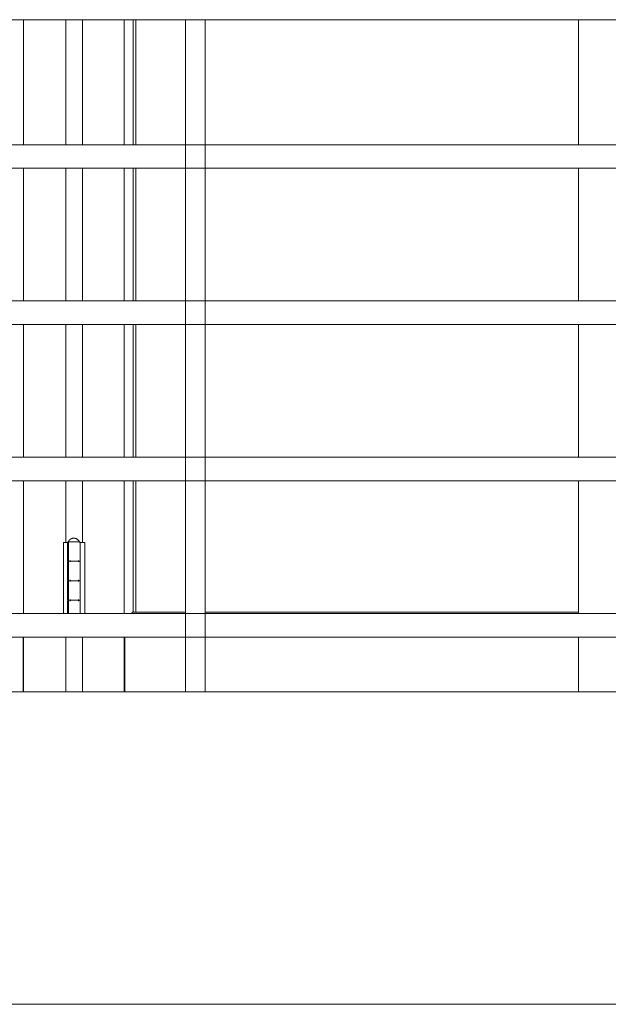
# Model space of a CAD drawing. Header units: inches. Extents: x 424 to 2043, y -237 to 445.
# Tile 908 of 965: x 979.049 to 979.802, y 229.75 to 231.01. Entities that reach past the tile are written whole.
import ezdxf

# ---------------------------------------------------------------- set-up
doc = ezdxf.new("R2010")
doc.units = ezdxf.units.IN
doc.header["$MEASUREMENT"] = 0
for name, color, linetype, lineweight in [('A-DOOR', 31, 'Continuous', 9), ('A-FLOR', 192, 'Continuous', 9), ('A-FLOR-HRAL', 11, 'Continuous', 9)]:
    doc.layers.add(name, color=color, linetype=linetype, lineweight=lineweight)

# ---------------------------------------------------------------- blocks, each defined once
blk = doc.blocks.new('Railing - 25mm-V37-Section 2')
at = {"layer": 'A-FLOR-HRAL'}
for p, q in [((19.7206, 6.46), (19.7206, 5.6)), ((19.7326, 6.46), (19.7206, 6.46)), ((19.7456, 6.46), (19.7326, 6.46)), ((19.7456, 5.6), (19.7456, 6.46))]:
    blk.add_line(p, q, dxfattribs=at)
blk = doc.blocks.new('Railing - Railing-202422-Section 2')
at = {"layer": 'A-FLOR-HRAL'}
for p, q in [((20.2501, 14.46), (26.2602, 14.46)), ((26.2602, 14.3), (20.4674, 14.3)), ((20.5081, 14.27), (26.2602, 14.27)), ((26.2602, 14.1), (20.739, 14.1)), ((20.7797, 14.07), (26.2602, 14.07)), ((26.2602, 13.9), (21.0106, 13.9)), ((21.0513, 13.87), (26.2602, 13.87)), ((26.2602, 13.7), (21.2822, 13.7)), ((21.323, 13.67), (26.2602, 13.67))]:
    blk.add_line(p, q, dxfattribs=at)
blk.add_blockref('Railing - 25mm-V37-Section 2', (5.4714, 8))
blk = doc.blocks.new('5-panel_Bi-fold_external_door_10806 - Type 1-V73-Section 2')
at = {"layer": 'A-DOOR'}
for p, q in [((24.9847, 14.46), (24.9847, 14.3)), ((25.0389, 14.46), (25.0389, 14.3)), ((25.0603, 14.46), (25.0603, 14.3)), ((25.1136, 14.46), (25.1136, 14.3)), ((25.1248, 14.46), (25.1248, 14.3)), ((25.1284, 14.46), (25.1284, 14.3)), ((25.6947, 14.3), (25.6947, 14.46)), ((24.9847, 14.27), (24.9847, 14.1)), ((25.0389, 14.27), (25.0389, 14.1)), ((25.0603, 14.27), (25.0603, 14.1)), ((25.1136, 14.27), (25.1136, 14.1)), ((25.1248, 14.27), (25.1248, 14.1)), ((25.1284, 14.27), (25.1284, 14.1)), ((25.6947, 14.1), (25.6947, 14.27)), ((24.9847, 14.07), (24.9847, 13.9)), ((25.0389, 14.07), (25.0389, 13.9)), ((25.0603, 14.07), (25.0603, 13.9)), ((25.1136, 14.07), (25.1136, 13.9)), ((25.1248, 14.07), (25.1248, 13.9)), ((25.1284, 14.07), (25.1284, 13.9)), ((25.6947, 13.9), (25.6947, 14.07)), ((24.9847, 13.87), (24.9847, 13.7)), ((25.0389, 13.87), (25.0389, 13.791)), ((25.0603, 13.87), (25.0603, 13.791)), ((25.1136, 13.87), (25.1136, 13.7)), ((25.1248, 13.87), (25.1248, 13.7018)), ((25.1284, 13.87), (25.1284, 13.7018)), ((25.6947, 13.7), (25.6947, 13.87)), ((25.036, 13.791), (25.0403, 13.791)), ((25.036, 13.7), (25.036, 13.791)), ((25.0403, 13.791), (25.042, 13.791)), ((25.041, 13.791), (25.041, 13.768)), ((25.042, 13.7), (25.042, 13.791)), ((25.049, 13.792), (25.0429, 13.792)), ((25.055, 13.792), (25.049, 13.792)), ((25.0561, 13.791), (25.0568, 13.791)), ((25.057, 13.768), (25.057, 13.791)), ((25.057, 13.791), (25.0588, 13.791)), ((25.057, 13.791), (25.057, 13.7)), ((25.0588, 13.791), (25.0631, 13.791)), ((25.0631, 13.791), (25.0631, 13.7)), ((25.041, 13.766), (25.041, 13.743)), ((25.043, 13.767), (25.049, 13.767)), ((25.0491, 13.767), (25.0441, 13.767)), ((25.0442, 13.766), (25.0442, 13.768)), ((25.049, 13.767), (25.0491, 13.767)), ((25.0549, 13.768), (25.0549, 13.766)), ((25.057, 13.743), (25.057, 13.766)), ((25.041, 13.741), (25.041, 13.718)), ((25.043, 13.742), (25.049, 13.742)), ((25.0491, 13.742), (25.0441, 13.742)), ((25.0442, 13.741), (25.0442, 13.743)), ((25.049, 13.742), (25.0491, 13.742)), ((25.0549, 13.743), (25.0549, 13.741)), ((25.057, 13.718), (25.057, 13.741)), ((25.041, 13.716), (25.041, 13.7)), ((25.043, 13.717), (25.049, 13.717)), ((25.0491, 13.717), (25.0441, 13.717)), ((25.0442, 13.716), (25.0442, 13.718)), ((25.049, 13.717), (25.0491, 13.717)), ((25.0549, 13.718), (25.0549, 13.716)), ((25.057, 13.7), (25.057, 13.716)), ((25.123, 13.7), (25.1242, 13.7018)), ((25.1242, 13.7018), (25.192, 13.7018)), ((25.2167, 13.7018), (25.6947, 13.7018)), ((24.984, 13.67), (24.984, 13.6)), ((24.9847, 13.67), (24.9847, 13.6)), ((25.0389, 13.67), (25.0389, 13.6)), ((25.0603, 13.67), (25.0603, 13.6)), ((25.1136, 13.67), (25.1136, 13.6)), ((25.1143, 13.6), (25.1143, 13.67)), ((25.6947, 13.6), (25.6947, 13.67))]:
    blk.add_line(p, q, dxfattribs=at)
at = {"layer": 'A-DOOR', "flags": 128}
for points in [[(25.041, 13.791), (25.041, 13.791), (25.041, 13.791), (25.041, 13.7911), (25.041, 13.7911), (25.041, 13.7912), (25.041, 13.7912), (25.0411, 13.7912), (25.0411, 13.7913), (25.0411, 13.7913), (25.0411, 13.7914), (25.0411, 13.7914), (25.0411, 13.7914), (25.0412, 13.7915), (25.0412, 13.7915), (25.0412, 13.7915), (25.0412, 13.7916), (25.0412, 13.7916), (25.0413, 13.7916), (25.0413, 13.7916), (25.0413, 13.7917), (25.0414, 13.7917), (25.0414, 13.7917), (25.0414, 13.7918), (25.0414, 13.7918), (25.0415, 13.7918), (25.0415, 13.7918), (25.0415, 13.7918), (25.0416, 13.7919), (25.0416, 13.7919), (25.0417, 13.7919), (25.0417, 13.7919), (25.0417, 13.7919), (25.0418, 13.7919), (25.0418, 13.7919), (25.0418, 13.7919), (25.0419, 13.792), (25.0419, 13.792), (25.042, 13.792), (25.042, 13.792), (25.042, 13.792)], [(25.042, 13.792), (25.0422, 13.7922), (25.0423, 13.7925), (25.0425, 13.7928), (25.0426, 13.793), (25.0428, 13.7933), (25.043, 13.7935), (25.0432, 13.7938), (25.0434, 13.794), (25.0436, 13.7942), (25.0438, 13.7944), (25.044, 13.7946), (25.0443, 13.7948), (25.0445, 13.795), (25.0448, 13.7952), (25.045, 13.7954), (25.0453, 13.7955), (25.0456, 13.7957), (25.0459, 13.7958), (25.0461, 13.7959), (25.0464, 13.796), (25.0467, 13.7961), (25.047, 13.7962), (25.0473, 13.7963), (25.0476, 13.7963), (25.0479, 13.7964), (25.0482, 13.7964), (25.0485, 13.7964), (25.0488, 13.7965), (25.049, 13.7965)], [(25.049, 13.792), (25.0487, 13.792), (25.0484, 13.792), (25.0481, 13.792), (25.0478, 13.792), (25.0476, 13.792), (25.0473, 13.792), (25.047, 13.792), (25.0468, 13.792), (25.0465, 13.792), (25.0462, 13.792), (25.046, 13.792), (25.0457, 13.792), (25.0455, 13.792), (25.0452, 13.792), (25.045, 13.792), (25.0448, 13.792), (25.0446, 13.792), (25.0444, 13.792), (25.0442, 13.792), (25.044, 13.792), (25.0438, 13.792), (25.0436, 13.792), (25.0434, 13.792), (25.0432, 13.792), (25.0431, 13.792), (25.043, 13.792), (25.0428, 13.792), (25.0427, 13.792), (25.0426, 13.792), (25.0425, 13.792), (25.0424, 13.792), (25.0423, 13.792), (25.0422, 13.792), (25.0422, 13.792), (25.0421, 13.792), (25.0421, 13.792), (25.042, 13.792), (25.042, 13.792), (25.042, 13.792)], [(25.042, 13.792), (25.042, 13.792), (25.042, 13.792), (25.0421, 13.792), (25.0421, 13.792), (25.0422, 13.792), (25.0422, 13.792), (25.0423, 13.792), (25.0424, 13.792), (25.0425, 13.792), (25.0426, 13.792), (25.0427, 13.792), (25.0428, 13.792), (25.0429, 13.792), (25.0431, 13.792), (25.0432, 13.792), (25.0434, 13.792), (25.0436, 13.792)], [(25.049, 13.7965), (25.0493, 13.7965), (25.0496, 13.7964), (25.0499, 13.7964), (25.0502, 13.7964), (25.0505, 13.7963), (25.0508, 13.7962), (25.0511, 13.7962), (25.0514, 13.7961), (25.0517, 13.796), (25.052, 13.7959), (25.0523, 13.7957), (25.0526, 13.7956), (25.0528, 13.7954), (25.0531, 13.7953), (25.0534, 13.7951), (25.0536, 13.7949), (25.0539, 13.7947), (25.0541, 13.7946), (25.0543, 13.7943), (25.0545, 13.7941), (25.0547, 13.7939), (25.0549, 13.7937), (25.0551, 13.7934), (25.0553, 13.7932), (25.0555, 13.7929), (25.0557, 13.7927), (25.0558, 13.7924), (25.0559, 13.7921), (25.056, 13.792)], [(25.056, 13.792), (25.056, 13.792), (25.056, 13.792), (25.056, 13.792), (25.0559, 13.792), (25.0559, 13.792), (25.0558, 13.792), (25.0557, 13.792), (25.0557, 13.792), (25.0556, 13.792), (25.0555, 13.792), (25.0554, 13.792), (25.0552, 13.792), (25.0551, 13.792), (25.0549, 13.792), (25.0548, 13.792), (25.0546, 13.792), (25.0545, 13.792), (25.0543, 13.792), (25.0541, 13.792), (25.0539, 13.792), (25.0537, 13.792), (25.0535, 13.792), (25.0533, 13.792), (25.053, 13.792), (25.0528, 13.792), (25.0526, 13.792), (25.0523, 13.792), (25.0521, 13.792), (25.0518, 13.792), (25.0516, 13.792), (25.0513, 13.792), (25.051, 13.792), (25.0508, 13.792), (25.0505, 13.792), (25.0502, 13.792), (25.0499, 13.792), (25.0497, 13.792), (25.0494, 13.792), (25.0491, 13.792), (25.049, 13.792)], [(25.0545, 13.792), (25.0546, 13.792), (25.0548, 13.792), (25.0549, 13.792), (25.0551, 13.792), (25.0552, 13.792), (25.0553, 13.792), (25.0555, 13.792), (25.0556, 13.792), (25.0557, 13.792), (25.0557, 13.792), (25.0558, 13.792), (25.0559, 13.792), (25.0559, 13.792), (25.056, 13.792), (25.056, 13.792), (25.056, 13.792), (25.056, 13.792)], [(25.056, 13.792), (25.0561, 13.792), (25.0561, 13.792), (25.0561, 13.792), (25.0562, 13.7919), (25.0562, 13.7919), (25.0563, 13.7919), (25.0563, 13.7919), (25.0563, 13.7919), (25.0564, 13.7919), (25.0564, 13.7919), (25.0564, 13.7919), (25.0565, 13.7918), (25.0565, 13.7918), (25.0565, 13.7918), (25.0566, 13.7918), (25.0566, 13.7918), (25.0566, 13.7917), (25.0567, 13.7917), (25.0567, 13.7917), (25.0567, 13.7917), (25.0568, 13.7916), (25.0568, 13.7916), (25.0568, 13.7916), (25.0568, 13.7915), (25.0569, 13.7915), (25.0569, 13.7915), (25.0569, 13.7914), (25.0569, 13.7914), (25.0569, 13.7914), (25.057, 13.7913), (25.057, 13.7913), (25.057, 13.7912), (25.057, 13.7912), (25.057, 13.7912), (25.057, 13.7911), (25.057, 13.7911), (25.057, 13.7911), (25.057, 13.791), (25.057, 13.791), (25.057, 13.791)], [(25.042, 13.767), (25.042, 13.767), (25.0419, 13.767), (25.0419, 13.767), (25.0419, 13.767), (25.0418, 13.767), (25.0418, 13.767), (25.0417, 13.767), (25.0417, 13.767), (25.0417, 13.767), (25.0416, 13.767), (25.0416, 13.7671), (25.0416, 13.7671), (25.0415, 13.7671), (25.0415, 13.7671), (25.0415, 13.7671), (25.0414, 13.7672), (25.0414, 13.7672), (25.0414, 13.7672), (25.0413, 13.7672), (25.0413, 13.7673), (25.0413, 13.7673), (25.0412, 13.7673), (25.0412, 13.7674), (25.0412, 13.7674), (25.0412, 13.7674), (25.0412, 13.7675), (25.0411, 13.7675), (25.0411, 13.7675), (25.0411, 13.7676), (25.0411, 13.7676), (25.0411, 13.7676), (25.0411, 13.7677), (25.041, 13.7677), (25.041, 13.7678), (25.041, 13.7678), (25.041, 13.7678), (25.041, 13.7679), (25.041, 13.7679), (25.041, 13.768), (25.041, 13.768)], [(25.041, 13.766), (25.041, 13.766), (25.041, 13.766), (25.041, 13.7661), (25.041, 13.7661), (25.041, 13.7662), (25.041, 13.7662), (25.0411, 13.7662), (25.0411, 13.7663), (25.0411, 13.7663), (25.0411, 13.7664), (25.0411, 13.7664), (25.0411, 13.7664), (25.0412, 13.7665), (25.0412, 13.7665), (25.0412, 13.7665), (25.0412, 13.7666), (25.0412, 13.7666), (25.0413, 13.7666), (25.0413, 13.7666), (25.0413, 13.7667), (25.0414, 13.7667), (25.0414, 13.7667), (25.0414, 13.7668), (25.0414, 13.7668), (25.0415, 13.7668), (25.0415, 13.7668), (25.0415, 13.7668), (25.0416, 13.7669), (25.0416, 13.7669), (25.0417, 13.7669), (25.0417, 13.7669), (25.0417, 13.7669), (25.0418, 13.7669), (25.0418, 13.7669), (25.0418, 13.7669), (25.0419, 13.767), (25.0419, 13.767), (25.042, 13.767), (25.042, 13.767), (25.042, 13.767)], [(25.0491, 13.767), (25.0488, 13.767), (25.0485, 13.767), (25.0482, 13.767), (25.048, 13.767), (25.0477, 13.767), (25.0474, 13.767), (25.0471, 13.767), (25.0469, 13.767), (25.0466, 13.767), (25.0463, 13.767), (25.0461, 13.767), (25.0458, 13.767), (25.0456, 13.767), (25.0454, 13.767), (25.0451, 13.767), (25.0449, 13.767), (25.0447, 13.767), (25.0444, 13.767), (25.0442, 13.767), (25.044, 13.767), (25.0438, 13.767), (25.0437, 13.767), (25.0435, 13.767), (25.0433, 13.767), (25.0432, 13.767), (25.043, 13.767), (25.0429, 13.767), (25.0427, 13.767), (25.0426, 13.767), (25.0425, 13.767), (25.0424, 13.767), (25.0423, 13.767), (25.0423, 13.767), (25.0422, 13.767), (25.0421, 13.767), (25.0421, 13.767), (25.0421, 13.767), (25.042, 13.767), (25.042, 13.767)], [(25.042, 13.767), (25.042, 13.767), (25.042, 13.767), (25.0421, 13.767), (25.0421, 13.767), (25.0422, 13.767), (25.0422, 13.767), (25.0423, 13.767), (25.0424, 13.767), (25.0425, 13.767), (25.0426, 13.767), (25.0427, 13.767), (25.0428, 13.767), (25.0429, 13.767), (25.0431, 13.767), (25.0432, 13.767), (25.0434, 13.767), (25.0436, 13.767), (25.0438, 13.767), (25.0439, 13.767), (25.0441, 13.767), (25.0443, 13.767), (25.0446, 13.767), (25.0448, 13.767), (25.045, 13.767), (25.0452, 13.767), (25.0455, 13.767), (25.0457, 13.767), (25.046, 13.767), (25.0462, 13.767), (25.0465, 13.767), (25.0467, 13.767), (25.047, 13.767), (25.0473, 13.767), (25.0476, 13.767), (25.0478, 13.767), (25.0481, 13.767), (25.0484, 13.767), (25.0487, 13.767), (25.0489, 13.767), (25.049, 13.767)], [(25.049, 13.767), (25.0487, 13.767), (25.0484, 13.767), (25.0481, 13.767), (25.0478, 13.767), (25.0476, 13.767), (25.0473, 13.767), (25.047, 13.767), (25.0468, 13.767), (25.0465, 13.767), (25.0462, 13.767), (25.046, 13.767), (25.0457, 13.767), (25.0455, 13.767), (25.0452, 13.767), (25.045, 13.767), (25.0448, 13.767), (25.0446, 13.767), (25.0444, 13.767), (25.0442, 13.767), (25.044, 13.767), (25.0438, 13.767), (25.0436, 13.767), (25.0434, 13.767), (25.0432, 13.767), (25.0431, 13.767), (25.043, 13.767), (25.0428, 13.767), (25.0427, 13.767), (25.0426, 13.767), (25.0425, 13.767), (25.0424, 13.767), (25.0423, 13.767), (25.0422, 13.767), (25.0422, 13.767), (25.0421, 13.767), (25.0421, 13.767), (25.042, 13.767), (25.042, 13.767), (25.042, 13.767)], [(25.042, 13.767), (25.042, 13.767), (25.042, 13.767), (25.0421, 13.767), (25.0421, 13.767), (25.0422, 13.767), (25.0422, 13.767), (25.0423, 13.767), (25.0424, 13.767), (25.0425, 13.767), (25.0426, 13.767), (25.0427, 13.767), (25.0428, 13.767), (25.0429, 13.767), (25.0431, 13.767), (25.0432, 13.767), (25.0434, 13.767), (25.0436, 13.767), (25.0438, 13.767), (25.0439, 13.767), (25.0441, 13.767), (25.0443, 13.767), (25.0446, 13.767), (25.0448, 13.767), (25.045, 13.767), (25.0452, 13.767), (25.0455, 13.767), (25.0457, 13.767), (25.046, 13.767), (25.0462, 13.767), (25.0465, 13.767), (25.0467, 13.767), (25.047, 13.767), (25.0473, 13.767), (25.0476, 13.767), (25.0478, 13.767), (25.0481, 13.767), (25.0484, 13.767), (25.0487, 13.767), (25.0489, 13.767), (25.0491, 13.767)], [(25.049, 13.767), (25.0492, 13.767), (25.0495, 13.767), (25.0498, 13.767), (25.0501, 13.767), (25.0503, 13.767), (25.0506, 13.767), (25.0509, 13.767), (25.0512, 13.767), (25.0514, 13.767), (25.0517, 13.767), (25.0519, 13.767), (25.0522, 13.767), (25.0524, 13.767), (25.0527, 13.767), (25.0529, 13.767), (25.0531, 13.767), (25.0534, 13.767), (25.0536, 13.767), (25.0538, 13.767), (25.054, 13.767), (25.0542, 13.767), (25.0544, 13.767), (25.0545, 13.767), (25.0547, 13.767), (25.0549, 13.767), (25.055, 13.767), (25.0552, 13.767), (25.0553, 13.767), (25.0554, 13.767), (25.0555, 13.767), (25.0556, 13.767), (25.0557, 13.767), (25.0558, 13.767), (25.0559, 13.767), (25.0559, 13.767), (25.056, 13.767), (25.056, 13.767), (25.056, 13.767), (25.056, 13.767)], [(25.056, 13.767), (25.056, 13.767), (25.056, 13.767), (25.056, 13.767), (25.0559, 13.767), (25.0559, 13.767), (25.0558, 13.767), (25.0557, 13.767), (25.0557, 13.767), (25.0556, 13.767), (25.0555, 13.767), (25.0554, 13.767), (25.0552, 13.767), (25.0551, 13.767), (25.0549, 13.767), (25.0548, 13.767), (25.0546, 13.767), (25.0545, 13.767), (25.0543, 13.767), (25.0541, 13.767), (25.0539, 13.767), (25.0537, 13.767), (25.0535, 13.767), (25.0533, 13.767), (25.053, 13.767), (25.0528, 13.767), (25.0526, 13.767), (25.0523, 13.767), (25.0521, 13.767), (25.0518, 13.767), (25.0516, 13.767), (25.0513, 13.767), (25.051, 13.767), (25.0508, 13.767), (25.0505, 13.767), (25.0502, 13.767), (25.0499, 13.767), (25.0497, 13.767), (25.0494, 13.767), (25.0491, 13.767), (25.049, 13.767)], [(25.056, 13.767), (25.056, 13.767), (25.056, 13.767), (25.056, 13.767), (25.0559, 13.767), (25.0559, 13.767), (25.0558, 13.767), (25.0557, 13.767), (25.0557, 13.767), (25.0556, 13.767), (25.0555, 13.767), (25.0554, 13.767), (25.0552, 13.767), (25.0551, 13.767), (25.0549, 13.767), (25.0548, 13.767), (25.0546, 13.767), (25.0545, 13.767), (25.0543, 13.767), (25.0541, 13.767), (25.0539, 13.767), (25.0537, 13.767), (25.0535, 13.767), (25.0533, 13.767), (25.053, 13.767), (25.0528, 13.767), (25.0526, 13.767), (25.0523, 13.767), (25.0521, 13.767), (25.0518, 13.767), (25.0516, 13.767), (25.0513, 13.767), (25.051, 13.767), (25.0508, 13.767), (25.0505, 13.767), (25.0502, 13.767), (25.0499, 13.767), (25.0497, 13.767), (25.0494, 13.767), (25.0491, 13.767), (25.0491, 13.767)], [(25.0491, 13.767), (25.0494, 13.767), (25.0496, 13.767), (25.0499, 13.767), (25.0502, 13.767), (25.0505, 13.767), (25.0507, 13.767), (25.051, 13.767), (25.0513, 13.767), (25.0515, 13.767), (25.0518, 13.767), (25.0521, 13.767), (25.0523, 13.767), (25.0525, 13.767), (25.0528, 13.767), (25.053, 13.767), (25.0532, 13.767), (25.0535, 13.767), (25.0537, 13.767), (25.0539, 13.767), (25.0541, 13.767), (25.0543, 13.767), (25.0545, 13.767), (25.0546, 13.767), (25.0548, 13.767), (25.0549, 13.767), (25.0551, 13.767), (25.0552, 13.767), (25.0553, 13.767), (25.0555, 13.767), (25.0556, 13.767), (25.0557, 13.767), (25.0557, 13.767), (25.0558, 13.767), (25.0559, 13.767), (25.0559, 13.767), (25.056, 13.767), (25.056, 13.767), (25.056, 13.767), (25.056, 13.767)], [(25.057, 13.768), (25.057, 13.7679), (25.057, 13.7679), (25.057, 13.7678), (25.057, 13.7678), (25.057, 13.7678), (25.057, 13.7677), (25.057, 13.7677), (25.057, 13.7676), (25.057, 13.7676), (25.0569, 13.7676), (25.0569, 13.7675), (25.0569, 13.7675), (25.0569, 13.7675), (25.0569, 13.7674), (25.0568, 13.7674), (25.0568, 13.7674), (25.0568, 13.7673), (25.0568, 13.7673), (25.0567, 13.7673), (25.0567, 13.7672), (25.0567, 13.7672), (25.0567, 13.7672), (25.0566, 13.7672), (25.0566, 13.7671), (25.0566, 13.7671), (25.0565, 13.7671), (25.0565, 13.7671), (25.0565, 13.7671), (25.0564, 13.767), (25.0564, 13.767), (25.0563, 13.767), (25.0563, 13.767), (25.0563, 13.767), (25.0562, 13.767), (25.0562, 13.767), (25.0561, 13.767), (25.0561, 13.767), (25.0561, 13.767), (25.056, 13.767), (25.056, 13.767)], [(25.056, 13.767), (25.0561, 13.767), (25.0561, 13.767), (25.0561, 13.767), (25.0562, 13.7669), (25.0562, 13.7669), (25.0563, 13.7669), (25.0563, 13.7669), (25.0563, 13.7669), (25.0564, 13.7669), (25.0564, 13.7669), (25.0564, 13.7669), (25.0565, 13.7668), (25.0565, 13.7668), (25.0565, 13.7668), (25.0566, 13.7668), (25.0566, 13.7668), (25.0566, 13.7667), (25.0567, 13.7667), (25.0567, 13.7667), (25.0567, 13.7667), (25.0568, 13.7666), (25.0568, 13.7666), (25.0568, 13.7666), (25.0568, 13.7665), (25.0569, 13.7665), (25.0569, 13.7665), (25.0569, 13.7664), (25.0569, 13.7664), (25.0569, 13.7664), (25.057, 13.7663), (25.057, 13.7663), (25.057, 13.7662), (25.057, 13.7662), (25.057, 13.7662), (25.057, 13.7661), (25.057, 13.7661), (25.057, 13.7661), (25.057, 13.766), (25.057, 13.766), (25.057, 13.766)], [(25.042, 13.742), (25.042, 13.742), (25.0419, 13.742), (25.0419, 13.742), (25.0419, 13.742), (25.0418, 13.742), (25.0418, 13.742), (25.0417, 13.742), (25.0417, 13.742), (25.0417, 13.742), (25.0416, 13.742), (25.0416, 13.7421), (25.0416, 13.7421), (25.0415, 13.7421), (25.0415, 13.7421), (25.0415, 13.7421), (25.0414, 13.7422), (25.0414, 13.7422), (25.0414, 13.7422), (25.0413, 13.7422), (25.0413, 13.7423), (25.0413, 13.7423), (25.0412, 13.7423), (25.0412, 13.7424), (25.0412, 13.7424), (25.0412, 13.7424), (25.0412, 13.7425), (25.0411, 13.7425), (25.0411, 13.7425), (25.0411, 13.7426), (25.0411, 13.7426), (25.0411, 13.7426), (25.0411, 13.7427), (25.041, 13.7427), (25.041, 13.7428), (25.041, 13.7428), (25.041, 13.7428), (25.041, 13.7429), (25.041, 13.7429), (25.041, 13.743), (25.041, 13.743)], [(25.041, 13.741), (25.041, 13.741), (25.041, 13.741), (25.041, 13.7411), (25.041, 13.7411), (25.041, 13.7412), (25.041, 13.7412), (25.0411, 13.7412), (25.0411, 13.7413), (25.0411, 13.7413), (25.0411, 13.7414), (25.0411, 13.7414), (25.0411, 13.7414), (25.0412, 13.7415), (25.0412, 13.7415), (25.0412, 13.7415), (25.0412, 13.7416), (25.0412, 13.7416), (25.0413, 13.7416), (25.0413, 13.7416), (25.0413, 13.7417), (25.0414, 13.7417), (25.0414, 13.7417), (25.0414, 13.7418), (25.0414, 13.7418), (25.0415, 13.7418), (25.0415, 13.7418), (25.0415, 13.7418), (25.0416, 13.7419), (25.0416, 13.7419), (25.0417, 13.7419), (25.0417, 13.7419), (25.0417, 13.7419), (25.0418, 13.7419), (25.0418, 13.7419), (25.0418, 13.7419), (25.0419, 13.742), (25.0419, 13.742), (25.042, 13.742), (25.042, 13.742), (25.042, 13.742)], [(25.0491, 13.742), (25.0488, 13.742), (25.0485, 13.742), (25.0482, 13.742), (25.048, 13.742), (25.0477, 13.742), (25.0474, 13.742), (25.0471, 13.742), (25.0469, 13.742), (25.0466, 13.742), (25.0463, 13.742), (25.0461, 13.742), (25.0458, 13.742), (25.0456, 13.742), (25.0454, 13.742), (25.0451, 13.742), (25.0449, 13.742), (25.0447, 13.742), (25.0444, 13.742), (25.0442, 13.742), (25.044, 13.742), (25.0438, 13.742), (25.0437, 13.742), (25.0435, 13.742), (25.0433, 13.742), (25.0432, 13.742), (25.043, 13.742), (25.0429, 13.742), (25.0427, 13.742), (25.0426, 13.742), (25.0425, 13.742), (25.0424, 13.742), (25.0423, 13.742), (25.0423, 13.742), (25.0422, 13.742), (25.0421, 13.742), (25.0421, 13.742), (25.0421, 13.742), (25.042, 13.742), (25.042, 13.742)], [(25.042, 13.742), (25.042, 13.742), (25.042, 13.742), (25.0421, 13.742), (25.0421, 13.742), (25.0422, 13.742), (25.0422, 13.742), (25.0423, 13.742), (25.0424, 13.742), (25.0425, 13.742), (25.0426, 13.742), (25.0427, 13.742), (25.0428, 13.742), (25.0429, 13.742), (25.0431, 13.742), (25.0432, 13.742), (25.0434, 13.742), (25.0436, 13.742), (25.0438, 13.742), (25.0439, 13.742), (25.0441, 13.742), (25.0443, 13.742), (25.0446, 13.742), (25.0448, 13.742), (25.045, 13.742), (25.0452, 13.742), (25.0455, 13.742), (25.0457, 13.742), (25.046, 13.742), (25.0462, 13.742), (25.0465, 13.742), (25.0467, 13.742), (25.047, 13.742), (25.0473, 13.742), (25.0476, 13.742), (25.0478, 13.742), (25.0481, 13.742), (25.0484, 13.742), (25.0487, 13.742), (25.0489, 13.742), (25.049, 13.742)], [(25.049, 13.742), (25.0487, 13.742), (25.0484, 13.742), (25.0481, 13.742), (25.0478, 13.742), (25.0476, 13.742), (25.0473, 13.742), (25.047, 13.742), (25.0468, 13.742), (25.0465, 13.742), (25.0462, 13.742), (25.046, 13.742), (25.0457, 13.742), (25.0455, 13.742), (25.0452, 13.742), (25.045, 13.742), (25.0448, 13.742), (25.0446, 13.742), (25.0444, 13.742), (25.0442, 13.742), (25.044, 13.742), (25.0438, 13.742), (25.0436, 13.742), (25.0434, 13.742), (25.0432, 13.742), (25.0431, 13.742), (25.043, 13.742), (25.0428, 13.742), (25.0427, 13.742), (25.0426, 13.742), (25.0425, 13.742), (25.0424, 13.742), (25.0423, 13.742), (25.0422, 13.742), (25.0422, 13.742), (25.0421, 13.742), (25.0421, 13.742), (25.042, 13.742), (25.042, 13.742), (25.042, 13.742)], [(25.042, 13.742), (25.042, 13.742), (25.042, 13.742), (25.0421, 13.742), (25.0421, 13.742), (25.0422, 13.742), (25.0422, 13.742), (25.0423, 13.742), (25.0424, 13.742), (25.0425, 13.742), (25.0426, 13.742), (25.0427, 13.742), (25.0428, 13.742), (25.0429, 13.742), (25.0431, 13.742), (25.0432, 13.742), (25.0434, 13.742), (25.0436, 13.742), (25.0438, 13.742), (25.0439, 13.742), (25.0441, 13.742), (25.0443, 13.742), (25.0446, 13.742), (25.0448, 13.742), (25.045, 13.742), (25.0452, 13.742), (25.0455, 13.742), (25.0457, 13.742), (25.046, 13.742), (25.0462, 13.742), (25.0465, 13.742), (25.0467, 13.742), (25.047, 13.742), (25.0473, 13.742), (25.0476, 13.742), (25.0478, 13.742), (25.0481, 13.742), (25.0484, 13.742), (25.0487, 13.742), (25.0489, 13.742), (25.0491, 13.742)], [(25.049, 13.742), (25.0492, 13.742), (25.0495, 13.742), (25.0498, 13.742), (25.0501, 13.742), (25.0503, 13.742), (25.0506, 13.742), (25.0509, 13.742), (25.0512, 13.742), (25.0514, 13.742), (25.0517, 13.742), (25.0519, 13.742), (25.0522, 13.742), (25.0524, 13.742), (25.0527, 13.742), (25.0529, 13.742), (25.0531, 13.742), (25.0534, 13.742), (25.0536, 13.742), (25.0538, 13.742), (25.054, 13.742), (25.0542, 13.742), (25.0544, 13.742), (25.0545, 13.742), (25.0547, 13.742), (25.0549, 13.742), (25.055, 13.742), (25.0552, 13.742), (25.0553, 13.742), (25.0554, 13.742), (25.0555, 13.742), (25.0556, 13.742), (25.0557, 13.742), (25.0558, 13.742), (25.0559, 13.742), (25.0559, 13.742), (25.056, 13.742), (25.056, 13.742), (25.056, 13.742), (25.056, 13.742)], [(25.056, 13.742), (25.056, 13.742), (25.056, 13.742), (25.056, 13.742), (25.0559, 13.742), (25.0559, 13.742), (25.0558, 13.742), (25.0557, 13.742), (25.0557, 13.742), (25.0556, 13.742), (25.0555, 13.742), (25.0554, 13.742), (25.0552, 13.742), (25.0551, 13.742), (25.0549, 13.742), (25.0548, 13.742), (25.0546, 13.742), (25.0545, 13.742), (25.0543, 13.742), (25.0541, 13.742), (25.0539, 13.742), (25.0537, 13.742), (25.0535, 13.742), (25.0533, 13.742), (25.053, 13.742), (25.0528, 13.742), (25.0526, 13.742), (25.0523, 13.742), (25.0521, 13.742), (25.0518, 13.742), (25.0516, 13.742), (25.0513, 13.742), (25.051, 13.742), (25.0508, 13.742), (25.0505, 13.742), (25.0502, 13.742), (25.0499, 13.742), (25.0497, 13.742), (25.0494, 13.742), (25.0491, 13.742), (25.049, 13.742)], [(25.056, 13.742), (25.056, 13.742), (25.056, 13.742), (25.056, 13.742), (25.0559, 13.742), (25.0559, 13.742), (25.0558, 13.742), (25.0557, 13.742), (25.0557, 13.742), (25.0556, 13.742), (25.0555, 13.742), (25.0554, 13.742), (25.0552, 13.742), (25.0551, 13.742), (25.0549, 13.742), (25.0548, 13.742), (25.0546, 13.742), (25.0545, 13.742), (25.0543, 13.742), (25.0541, 13.742), (25.0539, 13.742), (25.0537, 13.742), (25.0535, 13.742), (25.0533, 13.742), (25.053, 13.742), (25.0528, 13.742), (25.0526, 13.742), (25.0523, 13.742), (25.0521, 13.742), (25.0518, 13.742), (25.0516, 13.742), (25.0513, 13.742), (25.051, 13.742), (25.0508, 13.742), (25.0505, 13.742), (25.0502, 13.742), (25.0499, 13.742), (25.0497, 13.742), (25.0494, 13.742), (25.0491, 13.742), (25.0491, 13.742)], [(25.0491, 13.742), (25.0494, 13.742), (25.0496, 13.742), (25.0499, 13.742), (25.0502, 13.742), (25.0505, 13.742), (25.0507, 13.742), (25.051, 13.742), (25.0513, 13.742), (25.0515, 13.742), (25.0518, 13.742), (25.0521, 13.742), (25.0523, 13.742), (25.0525, 13.742), (25.0528, 13.742), (25.053, 13.742), (25.0532, 13.742), (25.0535, 13.742), (25.0537, 13.742), (25.0539, 13.742), (25.0541, 13.742), (25.0543, 13.742), (25.0545, 13.742), (25.0546, 13.742), (25.0548, 13.742), (25.0549, 13.742), (25.0551, 13.742), (25.0552, 13.742), (25.0553, 13.742), (25.0555, 13.742), (25.0556, 13.742), (25.0557, 13.742), (25.0557, 13.742), (25.0558, 13.742), (25.0559, 13.742), (25.0559, 13.742), (25.056, 13.742), (25.056, 13.742), (25.056, 13.742), (25.056, 13.742)], [(25.057, 13.743), (25.057, 13.7429), (25.057, 13.7429), (25.057, 13.7428), (25.057, 13.7428), (25.057, 13.7428), (25.057, 13.7427), (25.057, 13.7427), (25.057, 13.7426), (25.057, 13.7426), (25.0569, 13.7426), (25.0569, 13.7425), (25.0569, 13.7425), (25.0569, 13.7425), (25.0569, 13.7424), (25.0568, 13.7424), (25.0568, 13.7424), (25.0568, 13.7423), (25.0568, 13.7423), (25.0567, 13.7423), (25.0567, 13.7422), (25.0567, 13.7422), (25.0567, 13.7422), (25.0566, 13.7422), (25.0566, 13.7421), (25.0566, 13.7421), (25.0565, 13.7421), (25.0565, 13.7421), (25.0565, 13.7421), (25.0564, 13.742), (25.0564, 13.742), (25.0563, 13.742), (25.0563, 13.742), (25.0563, 13.742), (25.0562, 13.742), (25.0562, 13.742), (25.0561, 13.742), (25.0561, 13.742), (25.0561, 13.742), (25.056, 13.742), (25.056, 13.742)], [(25.056, 13.742), (25.0561, 13.742), (25.0561, 13.742), (25.0561, 13.742), (25.0562, 13.7419), (25.0562, 13.7419), (25.0563, 13.7419), (25.0563, 13.7419), (25.0563, 13.7419), (25.0564, 13.7419), (25.0564, 13.7419), (25.0564, 13.7419), (25.0565, 13.7418), (25.0565, 13.7418), (25.0565, 13.7418), (25.0566, 13.7418), (25.0566, 13.7418), (25.0566, 13.7417), (25.0567, 13.7417), (25.0567, 13.7417), (25.0567, 13.7417), (25.0568, 13.7416), (25.0568, 13.7416), (25.0568, 13.7416), (25.0568, 13.7415), (25.0569, 13.7415), (25.0569, 13.7415), (25.0569, 13.7414), (25.0569, 13.7414), (25.0569, 13.7414), (25.057, 13.7413), (25.057, 13.7413), (25.057, 13.7412), (25.057, 13.7412), (25.057, 13.7412), (25.057, 13.7411), (25.057, 13.7411), (25.057, 13.7411), (25.057, 13.741), (25.057, 13.741), (25.057, 13.741)], [(25.042, 13.717), (25.042, 13.717), (25.0419, 13.717), (25.0419, 13.717), (25.0419, 13.717), (25.0418, 13.717), (25.0418, 13.717), (25.0417, 13.717), (25.0417, 13.717), (25.0417, 13.717), (25.0416, 13.717), (25.0416, 13.7171), (25.0416, 13.7171), (25.0415, 13.7171), (25.0415, 13.7171), (25.0415, 13.7171), (25.0414, 13.7172), (25.0414, 13.7172), (25.0414, 13.7172), (25.0413, 13.7172), (25.0413, 13.7173), (25.0413, 13.7173), (25.0412, 13.7173), (25.0412, 13.7174), (25.0412, 13.7174), (25.0412, 13.7174), (25.0412, 13.7175), (25.0411, 13.7175), (25.0411, 13.7175), (25.0411, 13.7176), (25.0411, 13.7176), (25.0411, 13.7176), (25.0411, 13.7177), (25.041, 13.7177), (25.041, 13.7178), (25.041, 13.7178), (25.041, 13.7178), (25.041, 13.7179), (25.041, 13.7179), (25.041, 13.718), (25.041, 13.718)], [(25.041, 13.716), (25.041, 13.716), (25.041, 13.716), (25.041, 13.7161), (25.041, 13.7161), (25.041, 13.7162), (25.041, 13.7162), (25.0411, 13.7162), (25.0411, 13.7163), (25.0411, 13.7163), (25.0411, 13.7164), (25.0411, 13.7164), (25.0411, 13.7164), (25.0412, 13.7165), (25.0412, 13.7165), (25.0412, 13.7165), (25.0412, 13.7166), (25.0412, 13.7166), (25.0413, 13.7166), (25.0413, 13.7166), (25.0413, 13.7167), (25.0414, 13.7167), (25.0414, 13.7167), (25.0414, 13.7168), (25.0414, 13.7168), (25.0415, 13.7168), (25.0415, 13.7168), (25.0415, 13.7168), (25.0416, 13.7169), (25.0416, 13.7169), (25.0417, 13.7169), (25.0417, 13.7169), (25.0417, 13.7169), (25.0418, 13.7169), (25.0418, 13.7169), (25.0418, 13.7169), (25.0419, 13.717), (25.0419, 13.717), (25.042, 13.717), (25.042, 13.717), (25.042, 13.717)], [(25.0491, 13.717), (25.0488, 13.717), (25.0485, 13.717), (25.0482, 13.717), (25.048, 13.717), (25.0477, 13.717), (25.0474, 13.717), (25.0471, 13.717), (25.0469, 13.717), (25.0466, 13.717), (25.0463, 13.717), (25.0461, 13.717), (25.0458, 13.717), (25.0456, 13.717), (25.0454, 13.717), (25.0451, 13.717), (25.0449, 13.717), (25.0447, 13.717), (25.0444, 13.717), (25.0442, 13.717), (25.044, 13.717), (25.0438, 13.717), (25.0437, 13.717), (25.0435, 13.717), (25.0433, 13.717), (25.0432, 13.717), (25.043, 13.717), (25.0429, 13.717), (25.0427, 13.717), (25.0426, 13.717), (25.0425, 13.717), (25.0424, 13.717), (25.0423, 13.717), (25.0423, 13.717), (25.0422, 13.717), (25.0421, 13.717), (25.0421, 13.717), (25.0421, 13.717), (25.042, 13.717), (25.042, 13.717)], [(25.042, 13.717), (25.042, 13.717), (25.042, 13.717), (25.0421, 13.717), (25.0421, 13.717), (25.0422, 13.717), (25.0422, 13.717), (25.0423, 13.717), (25.0424, 13.717), (25.0425, 13.717), (25.0426, 13.717), (25.0427, 13.717), (25.0428, 13.717), (25.0429, 13.717), (25.0431, 13.717), (25.0432, 13.717), (25.0434, 13.717), (25.0436, 13.717), (25.0438, 13.717), (25.0439, 13.717), (25.0441, 13.717), (25.0443, 13.717), (25.0446, 13.717), (25.0448, 13.717), (25.045, 13.717), (25.0452, 13.717), (25.0455, 13.717), (25.0457, 13.717), (25.046, 13.717), (25.0462, 13.717), (25.0465, 13.717), (25.0467, 13.717), (25.047, 13.717), (25.0473, 13.717), (25.0476, 13.717), (25.0478, 13.717), (25.0481, 13.717), (25.0484, 13.717), (25.0487, 13.717), (25.0489, 13.717), (25.049, 13.717)], [(25.049, 13.717), (25.0487, 13.717), (25.0484, 13.717), (25.0481, 13.717), (25.0478, 13.717), (25.0476, 13.717), (25.0473, 13.717), (25.047, 13.717), (25.0468, 13.717), (25.0465, 13.717), (25.0462, 13.717), (25.046, 13.717), (25.0457, 13.717), (25.0455, 13.717), (25.0452, 13.717), (25.045, 13.717), (25.0448, 13.717), (25.0446, 13.717), (25.0444, 13.717), (25.0442, 13.717), (25.044, 13.717), (25.0438, 13.717), (25.0436, 13.717), (25.0434, 13.717), (25.0432, 13.717), (25.0431, 13.717), (25.043, 13.717), (25.0428, 13.717), (25.0427, 13.717), (25.0426, 13.717), (25.0425, 13.717), (25.0424, 13.717), (25.0423, 13.717), (25.0422, 13.717), (25.0422, 13.717), (25.0421, 13.717), (25.0421, 13.717), (25.042, 13.717), (25.042, 13.717), (25.042, 13.717)], [(25.042, 13.717), (25.042, 13.717), (25.042, 13.717), (25.0421, 13.717), (25.0421, 13.717), (25.0422, 13.717), (25.0422, 13.717), (25.0423, 13.717), (25.0424, 13.717), (25.0425, 13.717), (25.0426, 13.717), (25.0427, 13.717), (25.0428, 13.717), (25.0429, 13.717), (25.0431, 13.717), (25.0432, 13.717), (25.0434, 13.717), (25.0436, 13.717), (25.0438, 13.717), (25.0439, 13.717), (25.0441, 13.717), (25.0443, 13.717), (25.0446, 13.717), (25.0448, 13.717), (25.045, 13.717), (25.0452, 13.717), (25.0455, 13.717), (25.0457, 13.717), (25.046, 13.717), (25.0462, 13.717), (25.0465, 13.717), (25.0467, 13.717), (25.047, 13.717), (25.0473, 13.717), (25.0476, 13.717), (25.0478, 13.717), (25.0481, 13.717), (25.0484, 13.717), (25.0487, 13.717), (25.0489, 13.717), (25.0491, 13.717)], [(25.049, 13.717), (25.0492, 13.717), (25.0495, 13.717), (25.0498, 13.717), (25.0501, 13.717), (25.0503, 13.717), (25.0506, 13.717), (25.0509, 13.717), (25.0512, 13.717), (25.0514, 13.717), (25.0517, 13.717), (25.0519, 13.717), (25.0522, 13.717), (25.0524, 13.717), (25.0527, 13.717), (25.0529, 13.717), (25.0531, 13.717), (25.0534, 13.717), (25.0536, 13.717), (25.0538, 13.717), (25.054, 13.717), (25.0542, 13.717), (25.0544, 13.717), (25.0545, 13.717), (25.0547, 13.717), (25.0549, 13.717), (25.055, 13.717), (25.0552, 13.717), (25.0553, 13.717), (25.0554, 13.717), (25.0555, 13.717), (25.0556, 13.717), (25.0557, 13.717), (25.0558, 13.717), (25.0559, 13.717), (25.0559, 13.717), (25.056, 13.717), (25.056, 13.717), (25.056, 13.717), (25.056, 13.717)], [(25.056, 13.717), (25.056, 13.717), (25.056, 13.717), (25.056, 13.717), (25.0559, 13.717), (25.0559, 13.717), (25.0558, 13.717), (25.0557, 13.717), (25.0557, 13.717), (25.0556, 13.717), (25.0555, 13.717), (25.0554, 13.717), (25.0552, 13.717), (25.0551, 13.717), (25.0549, 13.717), (25.0548, 13.717), (25.0546, 13.717), (25.0545, 13.717), (25.0543, 13.717), (25.0541, 13.717), (25.0539, 13.717), (25.0537, 13.717), (25.0535, 13.717), (25.0533, 13.717), (25.053, 13.717), (25.0528, 13.717), (25.0526, 13.717), (25.0523, 13.717), (25.0521, 13.717), (25.0518, 13.717), (25.0516, 13.717), (25.0513, 13.717), (25.051, 13.717), (25.0508, 13.717), (25.0505, 13.717), (25.0502, 13.717), (25.0499, 13.717), (25.0497, 13.717), (25.0494, 13.717), (25.0491, 13.717), (25.049, 13.717)], [(25.056, 13.717), (25.056, 13.717), (25.056, 13.717), (25.056, 13.717), (25.0559, 13.717), (25.0559, 13.717), (25.0558, 13.717), (25.0557, 13.717), (25.0557, 13.717), (25.0556, 13.717), (25.0555, 13.717), (25.0554, 13.717), (25.0552, 13.717), (25.0551, 13.717), (25.0549, 13.717), (25.0548, 13.717), (25.0546, 13.717), (25.0545, 13.717), (25.0543, 13.717), (25.0541, 13.717), (25.0539, 13.717), (25.0537, 13.717), (25.0535, 13.717), (25.0533, 13.717), (25.053, 13.717), (25.0528, 13.717), (25.0526, 13.717), (25.0523, 13.717), (25.0521, 13.717), (25.0518, 13.717), (25.0516, 13.717), (25.0513, 13.717), (25.051, 13.717), (25.0508, 13.717), (25.0505, 13.717), (25.0502, 13.717), (25.0499, 13.717), (25.0497, 13.717), (25.0494, 13.717), (25.0491, 13.717), (25.0491, 13.717)], [(25.0491, 13.717), (25.0494, 13.717), (25.0496, 13.717), (25.0499, 13.717), (25.0502, 13.717), (25.0505, 13.717), (25.0507, 13.717), (25.051, 13.717), (25.0513, 13.717), (25.0515, 13.717), (25.0518, 13.717), (25.0521, 13.717), (25.0523, 13.717), (25.0525, 13.717), (25.0528, 13.717), (25.053, 13.717), (25.0532, 13.717), (25.0535, 13.717), (25.0537, 13.717), (25.0539, 13.717), (25.0541, 13.717), (25.0543, 13.717), (25.0545, 13.717), (25.0546, 13.717), (25.0548, 13.717), (25.0549, 13.717), (25.0551, 13.717), (25.0552, 13.717), (25.0553, 13.717), (25.0555, 13.717), (25.0556, 13.717), (25.0557, 13.717), (25.0557, 13.717), (25.0558, 13.717), (25.0559, 13.717), (25.0559, 13.717), (25.056, 13.717), (25.056, 13.717), (25.056, 13.717), (25.056, 13.717)], [(25.057, 13.718), (25.057, 13.7179), (25.057, 13.7179), (25.057, 13.7178), (25.057, 13.7178), (25.057, 13.7178), (25.057, 13.7177), (25.057, 13.7177), (25.057, 13.7176), (25.057, 13.7176), (25.0569, 13.7176), (25.0569, 13.7175), (25.0569, 13.7175), (25.0569, 13.7175), (25.0569, 13.7174), (25.0568, 13.7174), (25.0568, 13.7174), (25.0568, 13.7173), (25.0568, 13.7173), (25.0567, 13.7173), (25.0567, 13.7172), (25.0567, 13.7172), (25.0567, 13.7172), (25.0566, 13.7172), (25.0566, 13.7171), (25.0566, 13.7171), (25.0565, 13.7171), (25.0565, 13.7171), (25.0565, 13.7171), (25.0564, 13.717), (25.0564, 13.717), (25.0563, 13.717), (25.0563, 13.717), (25.0563, 13.717), (25.0562, 13.717), (25.0562, 13.717), (25.0561, 13.717), (25.0561, 13.717), (25.0561, 13.717), (25.056, 13.717), (25.056, 13.717)], [(25.056, 13.717), (25.0561, 13.717), (25.0561, 13.717), (25.0561, 13.717), (25.0562, 13.7169), (25.0562, 13.7169), (25.0563, 13.7169), (25.0563, 13.7169), (25.0563, 13.7169), (25.0564, 13.7169), (25.0564, 13.7169), (25.0564, 13.7169), (25.0565, 13.7168), (25.0565, 13.7168), (25.0565, 13.7168), (25.0566, 13.7168), (25.0566, 13.7168), (25.0566, 13.7167), (25.0567, 13.7167), (25.0567, 13.7167), (25.0567, 13.7167), (25.0568, 13.7166), (25.0568, 13.7166), (25.0568, 13.7166), (25.0568, 13.7165), (25.0569, 13.7165), (25.0569, 13.7165), (25.0569, 13.7164), (25.0569, 13.7164), (25.0569, 13.7164), (25.057, 13.7163), (25.057, 13.7163), (25.057, 13.7162), (25.057, 13.7162), (25.057, 13.7162), (25.057, 13.7161), (25.057, 13.7161), (25.057, 13.7161), (25.057, 13.716), (25.057, 13.716), (25.057, 13.716)]]:
    blk.add_lwpolyline(points, dxfattribs=at)

msp = doc.modelspace()

# ---------------------------------------------------------------- linework, layer by layer
at = {"layer": 'A-FLOR'}
for p, q in [((975.4871, 230.1501), (983.7718, 230.1501)), ((983.7718, 229.7501), (976.0303, 229.7501))]:
    msp.add_line(p, q, dxfattribs=at)

# ---------------------------------------------------------------- block references
at = {"layer": 'A-DOOR'}
msp.add_blockref('5-panel_Bi-fold_external_door_10806 - Type 1-V73-Section 2', (954.069, 216.5501), dxfattribs=at)
at = {"layer": 'A-FLOR-HRAL'}
msp.add_blockref('Railing - Railing-202422-Section 2', (954.069, 216.5501), dxfattribs=at)

doc.saveas('drawing.dxf')
